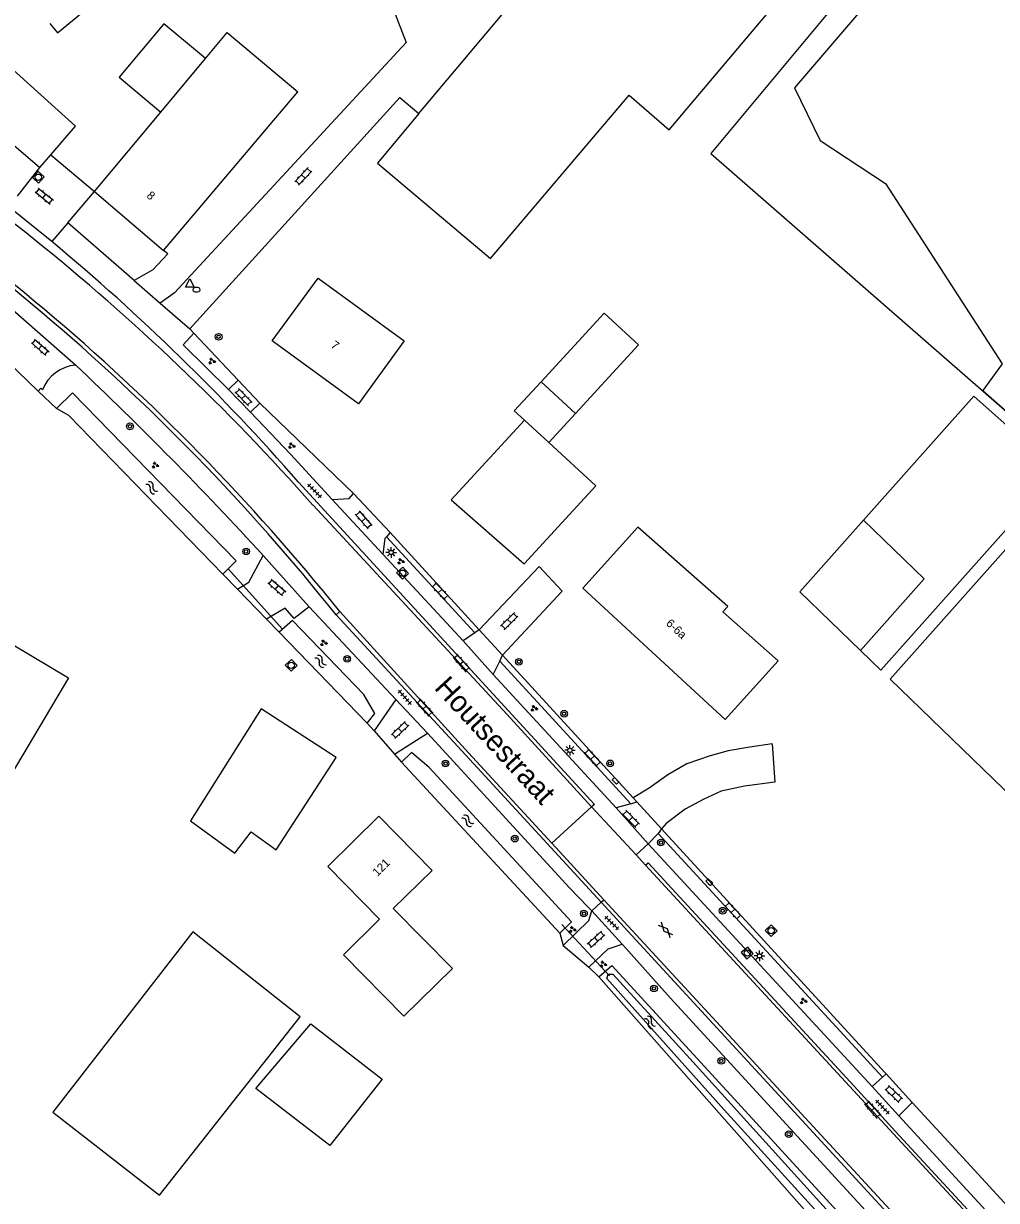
# Model space of a CAD drawing. Extents: x 133000 to 136000, y 400500 to 403500.
# Drawn here: x 135756.1 to 135871.5, y 402285.1 to 402424.7 of the extents above; entities that cross this region are included whole.
import ezdxf

# ---------------------------------------------------------------- set-up
doc = ezdxf.new("R2010")
doc.units = 0
for name, color, linetype in [('gg-afsc-erfafscheiding', 7, 'Continuous'), ('gg-afsc-lijn draadraster', 7, 'Continuous'), ('gg-anno-huisnummerreeks BGT', 7, 'Continuous'), ('gg-anno-openbare ruimte label', 7, 'Continuous'), ('gg-bbg-bijgebouw', 7, 'Continuous'), ('gg-bbg-gedigitaliseerde bebouwing', 7, 'Continuous'), ('gg-bbg-gedigitaliseerde bijgebouw', 7, 'Continuous'), ('gg-bbg-hoofdgebouw', 7, 'Continuous'), ('gg-bbg-luifel en loopbrug', 7, 'Continuous'), ('gg-knt-bronhoudergrens', 7, 'Continuous'), ('gg-knt-verharding', 7, 'Continuous'), ('gg-kntw-bovenkant insteek waterloop', 7, 'Continuous'), ('gg-kntw-waterlijn', 7, 'Continuous'), ('gg-kwrk-duiker nz buis', 7, 'Continuous'), ('gt-grn-groengrens', 7, 'Continuous'), ('gt-grn-weggrens', 7, 'Continuous'), ('gt-symb-boom', 7, 'Continuous'), ('gt-symb-brandkraan', 7, 'Continuous'), ('gt-symb-gesloten verharding', 7, 'Continuous'), ('gt-symb-groenvak', 7, 'Continuous'), ('gt-symb-klinker verharding', 7, 'Continuous'), ('gt-symb-kolk', 7, 'Continuous'), ('gt-symb-lichtmast', 7, 'Continuous'), ('gt-symb-rioolschacht', 7, 'Continuous'), ('gt-symb-tegel verharding', 7, 'Continuous'), ('gt-symb-waterafsluiter', 7, 'Continuous'), ('gt-symb-watersymbool', 7, 'Continuous')]:
    doc.layers.add(name, color=color, linetype=linetype)

# ---------------------------------------------------------------- blocks, each defined once
blk = doc.blocks.new('gt0-KL1')
at = {"layer": 'gt-symb-klinker verharding'}
for p, q in [((-1.15, 0.3), (1.15, 0.3)), ((-1, -0.3), (-1, 0.3)), ((-0.5, 0.3), (-0.5, 0.45)), ((0, -0.3), (0, 0.3)), ((0.5, 0.3), (0.5, 0.45)), ((1, -0.3), (1, 0.3)), ((-1.15, -0.3), (1.15, -0.3)), ((-0.5, -0.45), (-0.5, -0.3)), ((0.5, -0.45), (0.5, -0.3))]:
    blk.add_line(p, q, dxfattribs=at)
blk = doc.blocks.new('gt0-TEG1')
at = {"layer": 'gt-symb-tegel verharding'}
for p, q in [((-1.12, 0), (1.13, 0)), ((-0.9, -0.25), (-0.9, 0.25)), ((-0.45, -0.25), (-0.45, 0.25)), ((0, -0.25), (0, 0.25)), ((0.45, -0.25), (0.45, 0.25)), ((0.9, -0.25), (0.9, 0.25))]:
    blk.add_line(p, q, dxfattribs=at)
blk = doc.blocks.new('gt0-GRVAK')
at = {"layer": 'gt-symb-groenvak'}
for p, q in [((-0.11, 0.19), (-0.23, 0.24)), ((-0.18, 0.15), (0.09, 0.15)), ((-0.09, 0.21), (-0.16, 0.32)), ((-0.05, 0.21), (-0.05, 0.39)), ((0, 0.21), (0.06, 0.32)), ((0.01, 0.19), (0.13, 0.24)), ((0.26, -0.05), (0.2, 0.06)), ((0.3, -0.05), (0.3, 0.13)), ((0.35, -0.05), (0.41, 0.06)), ((-0.25, -0.23), (-0.36, -0.18)), ((-0.32, -0.26), (-0.05, -0.26)), ((-0.23, -0.21), (-0.29, -0.1)), ((-0.18, -0.2), (-0.18, -0.02)), ((-0.14, -0.21), (-0.07, -0.1)), ((-0.12, -0.23), (0, -0.18)), ((0.24, -0.07), (0.12, -0.02)), ((0.17, -0.11), (0.44, -0.11)), ((0.37, -0.07), (0.49, -0.02))]:
    blk.add_line(p, q, dxfattribs=at)
blk = doc.blocks.new('gt0-RS')
at = {"layer": 'gt-symb-rioolschacht'}
blk.add_lwpolyline([(-0.5, -0.5), (0.5, -0.5), (0.5, 0.5), (-0.5, 0.5)], close=True, dxfattribs=at)
blk.add_circle((0, 0), 0.375, dxfattribs=at)
blk = doc.blocks.new('gt0-LMAST')
at = {"layer": 'gt-symb-lichtmast'}
for p, q in [((-0.18, 0.17), (-0.45, 0.44)), ((-0.01, 0.25), (-0.01, 0.62)), ((0.17, 0.17), (0.44, 0.44)), ((-0.26, 0), (-0.63, 0)), ((-0.18, -0.18), (-0.45, -0.45)), ((-0.01, -0.25), (-0.01, -0.63)), ((0.44, -0.45), (0.17, -0.18)), ((0.24, 0), (0.62, 0))]:
    blk.add_line(p, q, dxfattribs=at)
blk.add_circle((-0.01, 0), 0.25, dxfattribs=at)
blk = doc.blocks.new('gt0-BOOM')
at = {"layer": 'gt-symb-boom'}
for radius in [0.4, 0.2]:
    blk.add_circle((0, 0), radius, dxfattribs=at)
blk = doc.blocks.new('gt0-KOLK')
at = {"layer": 'gt-symb-kolk'}
blk.add_lwpolyline([(0, 0), (0.38, 0), (0.38, 0.4), (-0.37, 0.4), (-0.37, 0), (0, 0)], dxfattribs=at)
blk = doc.blocks.new('gt0-WA')
at = {"layer": 'gt-symb-watersymbool'}
for centre, start, end in [((-0.32, 0.02), 28.0725, 151.9275), ((0.43, 0.42), 208.0725, 331.9275), ((-0.32, -0.43), 28.0725, 151.9275), ((0.43, -0.03), 208.0725, 331.9275)]:
    blk.add_arc(centre, 0.425, start, end, dxfattribs=at)
blk = doc.blocks.new('gt0-GESVH1')
at = {"layer": 'gt-symb-gesloten verharding'}
for p, q in [((-0.99, -0.26), (0.01, 0.24)), ((0.01, -0.26), (-0.99, 0.24)), ((0.01, 0.24), (1.01, -0.26)), ((1.01, 0.24), (0.01, -0.26))]:
    blk.add_line(p, q, dxfattribs=at)
blk = doc.blocks.new('gt0-WAFSL')
at = {"layer": 'gt-symb-waterafsluiter'}
for p, q in [((-0.5, -0.33), (0, 0.67)), ((0, 0.67), (0.5, -0.33)), ((0.5, -0.33), (-0.5, -0.33))]:
    blk.add_line(p, q, dxfattribs=at)
blk = doc.blocks.new('gt0-BR')
at = {"layer": 'gt-symb-brandkraan'}
for centre, radius, start, end in [((-0.24, 0), 0.206, 107.5669, 252.4331), ((0.6, -2.66), 3, 106.892, 107.5669), ((0, -0.69), 0.938, 73.108, 106.892), ((-0.6, -2.66), 3, 72.4331, 73.108), ((0.24, 0), 0.206, 287.567, 72.4331), ((0.6, 2.66), 3, 252.4331, 253.108), ((0, 0.69), 0.938, 253.108, 286.8921), ((-0.6, 2.66), 3, 286.8921, 287.567)]:
    blk.add_arc(centre, radius, start, end, dxfattribs=at)

msp = doc.modelspace()

# ---------------------------------------------------------------- linework, layer by layer
at = {"layer": 'gg-afsc-erfafscheiding'}
for p, q in [((135761.33, 402401.05), (135764.51, 402404.77)), ((135769.2, 402394.21), (135761.33, 402401.05)), ((135769.2, 402394.21), (135772.3, 402391.53)), ((135772.3, 402391.53), (135775.81, 402388.48)), ((135775.81, 402388.48), (135776.27, 402387.99)), ((135776.27, 402387.99), (135781.54, 402382.41)), ((135781.54, 402382.41), (135784.13, 402379.67)), ((135784.13, 402379.67), (135795.22, 402368.96))]:
    msp.add_line(p, q, dxfattribs=at)
at = {"layer": 'gg-afsc-lijn draadraster'}
for p, q in [((135860.29, 402436.52), (135837.61, 402409.28)), ((135837.61, 402409.28), (135880.32, 402372))]:
    msp.add_line(p, q, dxfattribs=at)
at = {"layer": 'gg-bbg-bijgebouw'}
msp.add_line((135798.64, 402299.48), (135792.42, 402291.6), dxfattribs=at)
for points in [[(135803, 402414.02), (135814.33, 402427.55), (135805.21, 402435.36), (135808.39, 402439.13), (135807.08, 402440.23), (135809.9, 402443.59)], [(135803, 402414.02), (135798.06, 402408.12), (135811.47, 402396.82), (135827.94, 402416.2), (135832.7, 402412.1)], [(135786.07, 402326.7), (135793.16, 402337.63), (135784.28, 402343.4)], [(135759.55, 402295.55), (135772.22, 402285.72), (135788.91, 402306.88), (135776.15, 402316.94), (135759.55, 402295.55)]]:
    msp.add_lwpolyline(points, dxfattribs=at)
at = {"layer": 'gg-bbg-gedigitaliseerde bebouwing'}
for p, q in [((135772.37, 402414.2), (135777.67, 402420.55)), ((135764.51, 402404.77), (135772.37, 402414.2)), ((135758.02, 402407.63), (135759.31, 402409.12))]:
    msp.add_line(p, q, dxfattribs=at)
for points in [[(135759.31, 402409.12), (135762.25, 402412.54), (135751.14, 402422.54), (135746.62, 402417.33)], [(135777.67, 402420.55), (135780.23, 402423.62), (135788.63, 402416.6)], [(135845.6, 402349.12), (135839.05, 402354.9), (135839.63, 402355.56), (135828.97, 402364.94), (135822.45, 402357.71)]]:
    msp.add_lwpolyline(points, dxfattribs=at)
at = {"layer": 'gg-bbg-gedigitaliseerde bijgebouw'}
for p, q in [((135817.48, 402382.21), (135821.57, 402378.45)), ((135818.39, 402374.99), (135821.57, 402378.45)), ((135815.5, 402377.65), (135818.39, 402374.99))]:
    msp.add_line(p, q, dxfattribs=at)
for points in [[(135832.7, 402412.1), (135871.48, 402458.09), (135855.99, 402471.15), (135851.5, 402465.82), (135846.17, 402470.31), (135829.3, 402450.3), (135822.58, 402455.97)], [(135817.48, 402382.21), (135814.3, 402378.76), (135815.5, 402377.65)], [(135874.81, 402331.55), (135858.9, 402346.92), (135876.8, 402367), (135890.54, 402354.76)], [(135855.37, 402350.34), (135848.17, 402357.29), (135855.75, 402365.8)], [(135855.75, 402365.8), (135862.95, 402358.84), (135855.37, 402350.34)], [(135784.28, 402343.4), (135775.91, 402330.11), (135781.17, 402326.3), (135783.1, 402328.81), (135786.07, 402326.7)], [(135792.42, 402291.6), (135783.65, 402298.36), (135790.18, 402306.04), (135798.64, 402299.48)]]:
    msp.add_lwpolyline(points, dxfattribs=at)
at = {"layer": 'gg-bbg-hoofdgebouw'}
for p, q in [((135746.62, 402417.33), (135758.02, 402407.63)), ((135772.7, 402397.76), (135788.63, 402416.6)), ((135764.51, 402404.77), (135772.7, 402397.76))]:
    msp.add_line(p, q, dxfattribs=at)
for points in [[(135785.75, 402386.93), (135785.57, 402387.06), (135791.04, 402394.48), (135801.24, 402387.07), (135795.81, 402379.57), (135785.75, 402386.93)], [(135732.91, 402330.05), (135740.25, 402342.43), (135735.95, 402344.96), (135743.53, 402357.74), (135761.41, 402347.09), (135731.8, 402297.24), (135719.92, 402304.28)], [(135822.45, 402357.71), (135839.31, 402342.13), (135845.6, 402349.12)], [(135798.23, 402330.67), (135792.17, 402324.71), (135798.32, 402318.46), (135794.04, 402314.25), (135801.21, 402306.95), (135806.96, 402312.59), (135799.95, 402319.74), (135804.56, 402324.24), (135798.23, 402330.67)]]:
    msp.add_lwpolyline(points, dxfattribs=at)
at = {"layer": 'gg-bbg-luifel en loopbrug'}
for p, q in [((135815.5, 402377.65), (135806.81, 402368.2)), ((135806.81, 402368.2), (135815.46, 402360.59))]:
    msp.add_line(p, q, dxfattribs=at)
for points in [[(135759.19, 402424.71), (135760.12, 402423.58), (135770.56, 402432.23), (135765.67, 402438.13), (135759.88, 402433.33), (135761.25, 402431.67)], [(135777.67, 402420.55), (135772.71, 402424.68), (135767.41, 402418.33), (135772.37, 402414.2)], [(135821.57, 402378.45), (135829.06, 402386.58), (135824.96, 402390.34), (135817.48, 402382.21)], [(135855.75, 402365.8), (135868.85, 402380.5), (135878.84, 402371.61), (135857.79, 402347.99), (135855.37, 402350.34)], [(135815.46, 402360.59), (135823.98, 402369.85), (135818.39, 402374.99)]]:
    msp.add_lwpolyline(points, dxfattribs=at)
at = {"layer": 'gg-knt-bronhoudergrens'}
msp.add_lwpolyline([(135891.41, 402481.47), (135881.89, 402471.67), (135882.2, 402465.17), (135883.6, 402464.06), (135881.22, 402461.11), (135880.56, 402455.62), (135847.55, 402417.06), (135850.6, 402410.84), (135858.37, 402405.72), (135872.2, 402384.35), (135869.88, 402381.18), (135880.32, 402372)], dxfattribs=at)
at = {"layer": 'gg-knt-verharding'}
for p, q in [((135755.37, 402404.22), (135758.02, 402407.63)), ((135759.43, 402398.83), (135754.36, 402402.93)), ((135773.21, 402397.39), (135772.7, 402397.76)), ((135754.82, 402390.75), (135762.28, 402384.18)), ((135780.38, 402381.27), (135781.54, 402382.41)), ((135757.81, 402381.1), (135758.12, 402381.43)), ((135758.33, 402381.24), (135758.12, 402381.43)), ((135783.02, 402378.59), (135780.38, 402381.27)), ((135783.02, 402378.59), (135784.13, 402379.67)), ((135798.72, 402361.74), (135792.71, 402368.23)), ((135799.57, 402364.33), (135799.14, 402363.82)), ((135799.14, 402363.82), (135809.62, 402352.43)), ((135799.58, 402364.34), (135799.57, 402364.33)), ((135799.57, 402364.33), (135810.15, 402352.79)), ((135789.97, 402355.52), (135784.52, 402361.6)), ((135808.23, 402351.49), (135798.72, 402361.74)), ((135817.25, 402360.29), (135810.15, 402352.79)), ((135820, 402357.36), (135817.25, 402360.29)), ((135820, 402357.36), (135812.91, 402349.76)), ((135800.26, 402344.52), (135789.97, 402355.52)), ((135793.61, 402354.95), (135793.17, 402354.55)), ((135808.86, 402338.2), (135793.61, 402354.95)), ((135810.15, 402352.79), (135809.62, 402352.43)), ((135809.62, 402352.43), (135808.23, 402351.49)), ((135811.8, 402347.47), (135812.58, 402349.08)), ((135812.58, 402349.08), (135812.91, 402349.76)), ((135828.4, 402332.86), (135812.91, 402349.76)), ((135826.4, 402331.67), (135811.8, 402347.47)), ((135800.26, 402344.52), (135797.67, 402340.79)), ((135800.26, 402344.52), (135804, 402340.54)), ((135800.1, 402338.04), (135804, 402340.54)), ((135844.91, 402339.24), (135845.21, 402334.71)), ((135808.86, 402338.2), (135818.78, 402327.46)), ((135823.47, 402331.78), (135828.77, 402326.08)), ((135828.14, 402332.16), (135826.4, 402331.67)), ((135828.14, 402332.16), (135828.86, 402332.36)), ((135828.86, 402332.36), (135828.4, 402332.86)), ((135831.78, 402329.18), (135828.86, 402332.36)), ((135830.21, 402327.4), (135826.4, 402331.67)), ((135831.78, 402329.18), (135831.37, 402328.64)), ((135858.28, 402300.26), (135831.78, 402329.18)), ((135830.21, 402327.4), (135831.37, 402328.64)), ((135831.37, 402328.64), (135857.99, 402299.72)), ((135818.78, 402327.46), (135824.95, 402320.77)), ((135856.78, 402298.61), (135830.21, 402327.4)), ((135828.77, 402326.08), (135829.89, 402324.87)), ((135824.95, 402320.77), (135893.77, 402246.25)), ((135823.05, 402319.91), (135823.49, 402319.43)), ((135823.49, 402319.43), (135827.12, 402315.5)), ((135827.12, 402315.5), (135827.54, 402315.04)), ((135856.78, 402298.61), (135857.99, 402299.72)), ((135857.99, 402299.72), (135858.42, 402300.11)), ((135858.42, 402300.11), (135858.28, 402300.26)), ((135861.51, 402296.73), (135858.42, 402300.11)), ((135859.93, 402295.12), (135856.78, 402298.61)), ((135861.51, 402296.73), (135859.93, 402295.12)), ((135865.78, 402292.08), (135861.51, 402296.73)), ((135859.93, 402295.12), (135890.35, 402262.08)), ((135879.7, 402276.92), (135865.78, 402292.08))]:
    msp.add_line(p, q, dxfattribs=at)
for points in [[(135841.89, 402482.64), (135839.04, 402485.18), (135796.72, 402434.76), (135801.46, 402422.43), (135774.01, 402392.77), (135772.3, 402391.53)], [(135775.81, 402388.48), (135800.72, 402415.94), (135803, 402414.02)], [(135773.21, 402397.39), (135771.43, 402395.5), (135769.2, 402394.21)], [(135780.38, 402381.27), (135775.02, 402386.6), (135776.27, 402387.99)], [(135792.71, 402368.23), (135787.74, 402373.6), (135783.02, 402378.59)], [(135788.7, 402370.31), (135823.83, 402332.05), (135823.47, 402331.78)], [(135792.71, 402368.23), (135794.73, 402368.35), (135795.22, 402368.96)], [(135790.43, 402367.56), (135813.43, 402342.77), (135823.47, 402331.78)], [(135799.14, 402363.82), (135798.96, 402363.61), (135798.72, 402361.74)], [(135781.45, 402357.61), (135782.8, 402358.44), (135784.52, 402361.6)], [(135789.97, 402355.52), (135788.19, 402354.12), (135787.11, 402355.35), (135784.91, 402354.03)], [(135824.63, 402320.48), (135808.57, 402337.91), (135793.17, 402354.55)], [(135804, 402340.54), (135820.84, 402322.19), (135823.05, 402319.91)], [(135844.91, 402339.24), (135842.24, 402338.87), (135839.68, 402338.41), (135837.53, 402337.85), (135834.77, 402336.87), (135832.53, 402335.59), (135830.3, 402334), (135828.4, 402332.86)], [(135845.21, 402334.71), (135841.61, 402334.23), (135838.85, 402333.66), (135836.81, 402332.69), (135834.57, 402331.52), (135832.34, 402329.82), (135831.78, 402329.18)], [(135829.89, 402324.87), (135830.18, 402325.15), (135854.62, 402298.66), (135859.55, 402293.28), (135888.02, 402262.43), (135915.82, 402232.51), (135957.5, 402187.25)], [(135829.89, 402324.87), (135859.3, 402293), (135887.77, 402262.18), (135894.64, 402254.77), (135898.53, 402250.55)], [(135820.09, 402315.32), (135823.16, 402318.3), (135823.49, 402319.43)], [(135952.74, 402181.82), (135952.67, 402181.9), (135945.42, 402189.72), (135910.27, 402227.43), (135893.33, 402245.86), (135824.63, 402320.48)], [(135823.15, 402312.76), (135825.45, 402314.96), (135827.12, 402315.5)], [(135827.54, 402315.04), (135832.81, 402309.13), (135856.84, 402282.96)]]:
    msp.add_lwpolyline(points, dxfattribs=at)
for centre, radius, start, end in [((135589.31, 402189.64), 268.52, 41.4984, 61.0499), ((135593.66, 402195.2), 255.34, 38.6132, 61.0923), ((135592.55, 402193.29), 257.99, 38.8019, 61.0971), ((135597.7, 402203.68), 253.46, 41.1029, 50.3505), ((135762.64, 402379.59), 4.61, 94.4283, 159.0418), ((135450.61, 402055.02), 453.31, 42.5565, 46.5642)]:
    msp.add_arc(centre, radius, start, end, dxfattribs=at)
at = {"layer": 'gg-kntw-bovenkant insteek waterloop'}
for p, q in [((135796.86, 402341.72), (135786.4, 402352.49)), ((135819.71, 402316.82), (135800.93, 402337.08)), ((135819.71, 402316.82), (135821.1, 402318.13)), ((135824.32, 402311.64), (135825.87, 402312.96)), ((135853.1, 402283.33), (135825.87, 402312.96)), ((135850.81, 402281.65), (135824.32, 402311.64))]:
    msp.add_line(p, q, dxfattribs=at)
for points in [[(135759.99, 402379.02), (135761.88, 402380.9), (135781.3, 402360.95), (135779.71, 402359.4)], [(135779.71, 402359.4), (135761.44, 402378.21), (135759.99, 402379.02)], [(135796.86, 402341.72), (135797.75, 402342.85), (135796.46, 402345.12), (135788.01, 402353.88), (135786.4, 402352.49)], [(135821.1, 402318.13), (135804.2, 402336.46), (135802.12, 402338.24), (135800.93, 402337.08)]]:
    msp.add_lwpolyline(points, dxfattribs=at)
at = {"layer": 'gg-kntw-waterlijn'}
msp.add_lwpolyline([(135851.6, 402282.23), (135839.21, 402295.85), (135825.27, 402311.43), (135825.45, 402311.93), (135826.01, 402311.93), (135835.13, 402301.95), (135852.42, 402282.83)], dxfattribs=at)
at = {"layer": 'gg-kwrk-duiker nz buis'}
for p, q in [((135780.36, 402360.03), (135786.81, 402352.85)), ((135819.95, 402317.84), (135825.61, 402311.75))]:
    msp.add_line(p, q, dxfattribs=at)
at = {"layer": 'gt-grn-groengrens'}
for p, q in [((135759.99, 402379.02), (135757.81, 402381.1)), ((135779.71, 402359.4), (135781.45, 402357.61)), ((135784.91, 402354.03), (135786.4, 402352.49)), ((135812.58, 402349.08), (135828.14, 402332.16)), ((135796.86, 402341.72), (135797.67, 402340.79)), ((135800.1, 402338.04), (135800.93, 402337.08)), ((135819.71, 402316.82), (135820.09, 402315.32)), ((135824.32, 402311.64), (135823.15, 402312.76))]:
    msp.add_line(p, q, dxfattribs=at)
at = {"layer": 'gt-grn-weggrens'}
for p, q in [((135759.31, 402409.12), (135764.51, 402404.77)), ((135761.33, 402401.05), (135759.43, 402398.83)), ((135757.81, 402381.1), (135754.16, 402384.6)), ((135795.22, 402368.96), (135799.58, 402364.34)), ((135781.45, 402357.61), (135784.91, 402354.03)), ((135810.15, 402352.79), (135812.91, 402349.76)), ((135808.23, 402351.49), (135811.8, 402347.47)), ((135797.67, 402340.79), (135800.1, 402338.04)), ((135823.47, 402331.78), (135818.78, 402327.46)), ((135830.21, 402327.4), (135828.77, 402326.08)), ((135824.63, 402320.48), (135824.95, 402320.77)), ((135823.49, 402319.43), (135824.63, 402320.48)), ((135820.09, 402315.32), (135823.15, 402312.76))]:
    msp.add_line(p, q, dxfattribs=at)

# ---------------------------------------------------------------- block references
at = {"layer": 'gt-symb-boom'}
for p in [(135779.23, 402387.54), (135768.71, 402376.92), (135782.49, 402362.07), (135794.48, 402349.34), (135814.85, 402348.99), (135820.22, 402342.83), (135806.15, 402336.92), (135825.68, 402336.94), (135814.36, 402328.02), (135831.7, 402327.55), (135822.57, 402319.13), (135839.03, 402319.46), (135830.88, 402310.24), (135838.87, 402301.65), (135846.87, 402292.96)]:
    msp.add_blockref('gt0-BOOM', p, dxfattribs=at)
at = {"layer": 'gt-symb-brandkraan'}
msp.add_blockref('gt0-BR', (135776.6, 402393.13), dxfattribs=at)
at = {"layer": 'gt-symb-gesloten verharding', "rotation": -47.22907135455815}
msp.add_blockref('gt0-GESVH1', (135832.26, 402317.2), dxfattribs=at)
at = {"layer": 'gt-symb-groenvak'}
for p in [(135778.41, 402384.65), (135787.87, 402374.61), (135771.69, 402372.31), (135800.83, 402360.9), (135791.68, 402351.22), (135816.64, 402343.46), (135821.19, 402317.23), (135824.84, 402313.12), (135848.6, 402308.75)]:
    msp.add_blockref('gt0-GRVAK', p, dxfattribs=at)
at = {"layer": 'gt-symb-klinker verharding'}
for p, rotation in [((135789.28, 402406.56), 47.229071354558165), ((135758.54, 402404.23), -38.8298249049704), ((135758.07, 402386.29), -41.067356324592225), ((135782.17, 402380.38), -45.72932696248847), ((135796.43, 402365.83), -48.770950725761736), ((135786.12, 402357.81), -41.067356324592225), ((135805.51, 402357.37), -46.05341047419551), ((135813.71, 402353.81), 44.513767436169), ((135808.04, 402348.83), 132.0425501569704), ((135803.67, 402343.56), 132.20433768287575), ((135800.75, 402340.9), 44.51376743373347), ((135823.6, 402337.63), -47.55289814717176), ((135828.13, 402330.35), -45.729326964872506), ((135840.25, 402319.44), -46.45841765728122), ((135824.01, 402316.05), -137.8765618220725), ((135859.33, 402297.72), -44.18964697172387), ((135856.84, 402295.87), -48.44738685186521)]:
    msp.add_blockref('gt0-KL1', p, dxfattribs=dict(at, rotation=rotation))
at = {"layer": 'gt-symb-kolk'}
for p, rotation in [((135826.17, 402334.74), -46.37742658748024), ((135837.3, 402322.71), -45.000000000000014)]:
    msp.add_blockref('gt0-KOLK', p, dxfattribs=dict(at, rotation=rotation))
at = {"layer": 'gt-symb-lichtmast'}
for p in [(135799.71, 402361.96), (135820.92, 402338.49), (135843.41, 402314.11)]:
    msp.add_blockref('gt0-LMAST', p, dxfattribs=at)
at = {"layer": 'gt-symb-rioolschacht'}
for p, rotation in [((135757.83, 402406.47), -41.39080239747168), ((135801.05, 402359.5), -46.986106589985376), ((135787.84, 402348.57), 43.1759101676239), ((135844.79, 402317.1), 134.35170201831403), ((135841.95, 402314.44), -139.21843280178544)]:
    msp.add_blockref('gt0-RS', p, dxfattribs=dict(at, rotation=rotation))
at = {"layer": 'gt-symb-tegel verharding'}
for p, rotation in [((135790.61, 402369.27), -45.89137585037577), ((135801.32, 402344.77), -48.485380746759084), ((135825.87, 402318.01), -44.51376743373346), ((135857.99, 402296.17), -46.05341047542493)]:
    msp.add_blockref('gt0-TEG1', p, dxfattribs=dict(at, rotation=rotation))
at = {"layer": 'gt-symb-waterafsluiter'}
msp.add_blockref('gt0-WAFSL', (135775.81, 402393.76), dxfattribs=at)
at = {"layer": 'gt-symb-watersymbool'}
for p, rotation in [((135771.24, 402369.67), -46.13442163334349), ((135791.3, 402349.08), -45.20245774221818), ((135808.72, 402330.16), -37.31697448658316), ((135830.37, 402306.26), -49.094273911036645)]:
    msp.add_blockref('gt0-WA', p, dxfattribs=dict(at, rotation=rotation))

# ---------------------------------------------------------------- texts
at = {"layer": 'gg-anno-huisnummerreeks BGT'}
for s, rotation, p in [('8', 319.5, (135770.6, 402404.16)), ('7', 323.8, (135792.46, 402386.36)), ('6-6a', 317.3, (135832.23, 402353.44)), ('121', 44.6, (135798.07, 402323.47))]:
    msp.add_text(s, height=1, rotation=rotation, dxfattribs=at).set_placement(p)
at = {"layer": 'gg-anno-openbare ruimte label'}
msp.add_text('Houtsestraat', height=2.5, rotation=312.7, dxfattribs=at).set_placement((135804.71, 402345.82))

doc.saveas('drawing.dxf')
